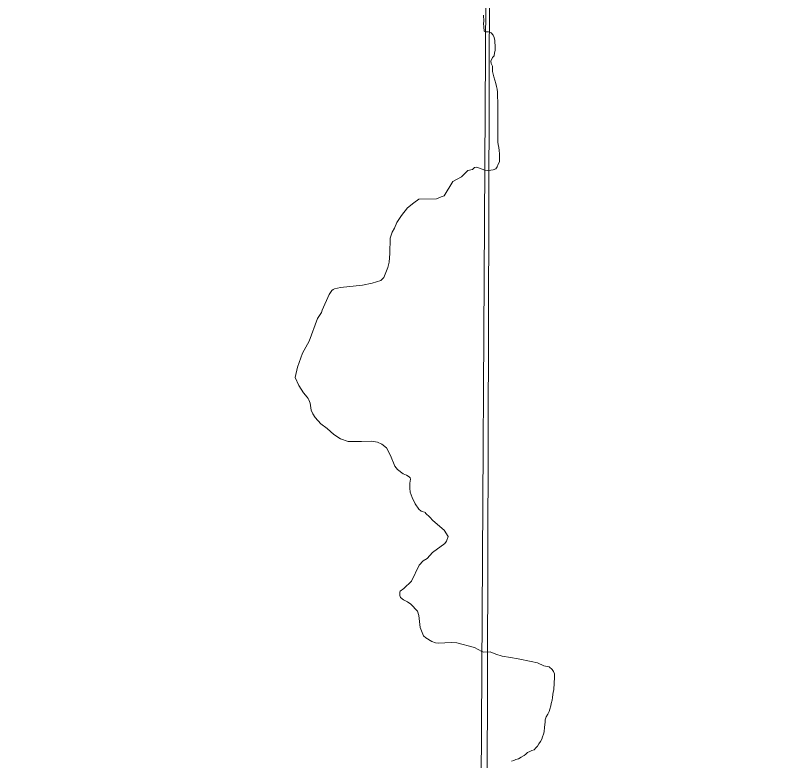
# Model space of a CAD drawing. Extents: x -1643653 to 4543381, y 1624270 to 13878484.
# Drawn here: x 605506 to 608778, y 8901466 to 8904694 of the extents above; entities that cross this region are included whole.
import ezdxf

# ---------------------------------------------------------------- set-up
doc = ezdxf.new("R2010")
doc.units = 0
doc.header["$LTSCALE"] = 160
doc.layers.add('6', color=7, linetype='Continuous', lineweight=13)
doc.layers.add('60', color=7, linetype='Continuous', lineweight=13)

msp = doc.modelspace()

# ---------------------------------------------------------------- linework, layer by layer
at = {"layer": '6'}
for points in [[(607657.7, 8924743.3), (607574.2, 8909874.9), (607492.3, 8896026.7)], [(607533.6, 8904693.8), (607536.3, 8904667.9), (607534.5, 8904658.1), (607535.4, 8904643.6), (607536.9, 8904625.2), (607543, 8904621.2)], [(607543, 8904621.2), (607555.3, 8904621.2), (607567.5, 8904618), (607576.6, 8904606.8), (607580.6, 8904597.6), (607583.5, 8904584.3), (607583.5, 8904574.1), (607584.4, 8904563.9), (607585.3, 8904552.7), (607585.3, 8904541.5), (607581.1, 8904530.3), (607580, 8904518.1), (607573, 8904511.2), (607565.9, 8904494.7), (607566.7, 8904484.5), (607572.6, 8904473.3), (607572.5, 8904463.1), (607572.4, 8904449.9), (607579.4, 8904426.4), (607587.3, 8904397.8), (607590.3, 8904384.6), (607593.3, 8904373.3), (607594.2, 8904361.1), (607594.1, 8904345.8), (607595, 8904335.6), (607596, 8904324.4), (607596.9, 8904313.2), (607596.8, 8904300), (607596.8, 8904288.8), (607596.7, 8904276.5), (607596.6, 8904265.3), (607596.5, 8904253.1), (607596.4, 8904239.9), (607596.3, 8904225.6), (607596.2, 8904214.4), (607596.1, 8904201.2), (607596, 8904184.9), (607596.9, 8904169.6), (607596.9, 8904157.3), (607596.8, 8904144.1), (607597.7, 8904133.9), (607600.7, 8904120.7), (607602.6, 8904108.4), (607603.5, 8904094.1), (607603.5, 8904082.9), (607603.4, 8904070.7), (607603.3, 8904059.5), (607598.1, 8904048.3), (607594, 8904037.2), (607587.8, 8904029), (607576.6, 8904025), (607565.4, 8904023.1), (607551.2, 8904022.1), (607539.5, 8904022.2)], [(607539.5, 8904022.2), (607505.3, 8904036.4), (607495.6, 8904034.6), (607487.2, 8904025.2), (607466.3, 8904021.2), (607439.6, 8903994.4), (607439.6, 8903994.4)], [(607439.6, 8903994.4), (607401.7, 8903974.1), (607363.5, 8903911.4), (607350.2, 8903907.7), (607330.3, 8903899), (607254.4, 8903896.8), (607231.9, 8903881.8), (607205, 8903859.6), (607178.8, 8903827.1), (607158.9, 8903797.1), (607148.6, 8903771.3), (607139.2, 8903755.2), (607130.6, 8903728.9), (607128.7, 8903662.2), (607125.2, 8903625.1), (607119.4, 8903601.2), (607102.3, 8903559), (607089.9, 8903545.3), (607051.9, 8903533.7), (607010.8, 8903525), (606914.4, 8903515.1), (606889.7, 8903509.6), (606883, 8903506.6), (606877.2, 8903501.5), (606866.2, 8903484.8), (606836, 8903417.6), (606832.9, 8903406.8), (606815, 8903380.7), (606778.9, 8903283.1), (606749.9, 8903231.4), (606728.4, 8903170.9), (606719, 8903125.1), (606734, 8903090.3), (606755.2, 8903058.8), (606770.8, 8903040), (606775.7, 8903035.2), (606778.4, 8903028.4)], [(606778.4, 8903028.4), (606783.4, 8903013.8), (606788, 8902984.9), (606794.7, 8902968.1), (606806, 8902952.7), (606830.2, 8902925.4), (606857.1, 8902905.1), (606886.3, 8902878.8), (606914.4, 8902860.1), (606948, 8902848.9), (607006.6, 8902848.1), (607048.1, 8902849.7), (607075.3, 8902846.4), (607093.9, 8902836.4), (607113.6, 8902820.6), (607131.9, 8902788.2), (607150.9, 8902742.4), (607162, 8902727.5), (607186, 8902709.2), (607201.3, 8902703.4), (607212.6, 8902696.1), (607216.2, 8902691.5), (607217.8, 8902685.4), (607215.4, 8902668.2), (607214.9, 8902646.2), (607217.1, 8902629.1), (607225.2, 8902606.8), (607238.2, 8902578.9), (607253.8, 8902555.2), (607264.3, 8902547.5), (607282.7, 8902541.7), (607283.6, 8902539), (607302, 8902521), (607314.7, 8902506.1), (607364.1, 8902464.6), (607381.1, 8902437), (607373.8, 8902416.9), (607366.9, 8902407.5), (607313.2, 8902367.6), (607289.9, 8902342.3), (607273.6, 8902332.1), (607256.1, 8902313.6), (607221.8, 8902244.4), (607189.3, 8902212.4), (607173.9, 8902201.2), (607171.6, 8902197.4), (607171.2, 8902181.6), (607174.7, 8902173.2), (607187.8, 8902163.1), (607205.5, 8902155), (607219.1, 8902145.2), (607248.4, 8902113.7), (607254.3, 8902096.2), (607259.3, 8902043.8), (607274.6, 8902007), (607283.9, 8901998.8), (607310.1, 8901983.3), (607326.6, 8901977.4), (607338.1, 8901975.5), (607395.1, 8901979.1), (607418.6, 8901977.9), (607495.8, 8901956.3), (607527.2, 8901939.7)], [(607527.2, 8901939.7), (607536.2, 8901937), (607536.2, 8901937), (607562.8, 8901938.1), (607562.8, 8901938.1), (607562.8, 8901938.1), (607587.2, 8901928.1)], [(607587.2, 8901928.1), (607614.9, 8901919.2), (607614.9, 8901919.2), (607614.9, 8901919.2), (607614.9, 8901919.2), (607651.6, 8901913.7), (607651.6, 8901913.7), (607651.6, 8901913.7), (607684.9, 8901908.1), (607684.9, 8901908.1), (607684.9, 8901908.1), (607740.3, 8901895.9), (607740.3, 8901895.9), (607740.3, 8901895.9), (607740.3, 8901895.9), (607768.1, 8901890.4), (607768.1, 8901890.4), (607768.1, 8901890.4), (607794.7, 8901878.2), (607818, 8901873.8), (607831.7, 8901862), (607837.7, 8901853.8), (607841.7, 8901843.6), (607841.6, 8901833.4), (607841.6, 8901821.2), (607840.5, 8901808), (607840.4, 8901794.7), (607839.3, 8901784.6), (607839.2, 8901773.3), (607835.1, 8901764.2), (607834, 8901753), (607832.9, 8901740.8), (607830.8, 8901728.6), (607827.6, 8901715.3), (607825.5, 8901705.2), (607821.3, 8901689.9), (607818.2, 8901679.8), (607812, 8901668.6), (607804.8, 8901656.4), (607801.7, 8901644.2), (607800.6, 8901634), (607797.9, 8901612)], [(607797.9, 8901612), (607796.2, 8901592.3), (607794.1, 8901582.1), (607790, 8901570.9), (607786.9, 8901560.8), (607780.7, 8901549.6), (607773.5, 8901540.5), (607768.3, 8901530.3), (607761.2, 8901522.2), (607754, 8901514.1), (607743.8, 8901511.1), (607734.6, 8901507.1), (607724.4, 8901503.1), (607717.2, 8901496), (607710.1, 8901488.9), (607697.8, 8901481.9), (607685.6, 8901474.8), (607674.4, 8901471.8), (607665.2, 8901467.8), (607655, 8901464.8)]]:
    msp.add_lwpolyline(points, dxfattribs=at)
msp.add_lwpolyline([(618535.2, 8909853.3), (607574.3, 8909890.7), (607543.3, 8898835.3), (618504.2, 8898795.8)], close=True, dxfattribs=at)
at = {"layer": '60', "lineweight": 25}
msp.add_spline([(814781, 9009175.5), (814787.2, 9009173.4), (814796.9, 9009173.4), (814799.4, 9009172.4), (814805.1, 9009174.5), (814805.6, 9009176.5), (814811.7, 9009179.5), (814811.7, 9009179.5), (814801.5, 9009181), (814790.7, 9009181.5), (814784.1, 9009183.1), (814777.4, 9009185.1), (814778.4, 9009175.5)], degree=3, dxfattribs=at)

doc.saveas('drawing.dxf')
